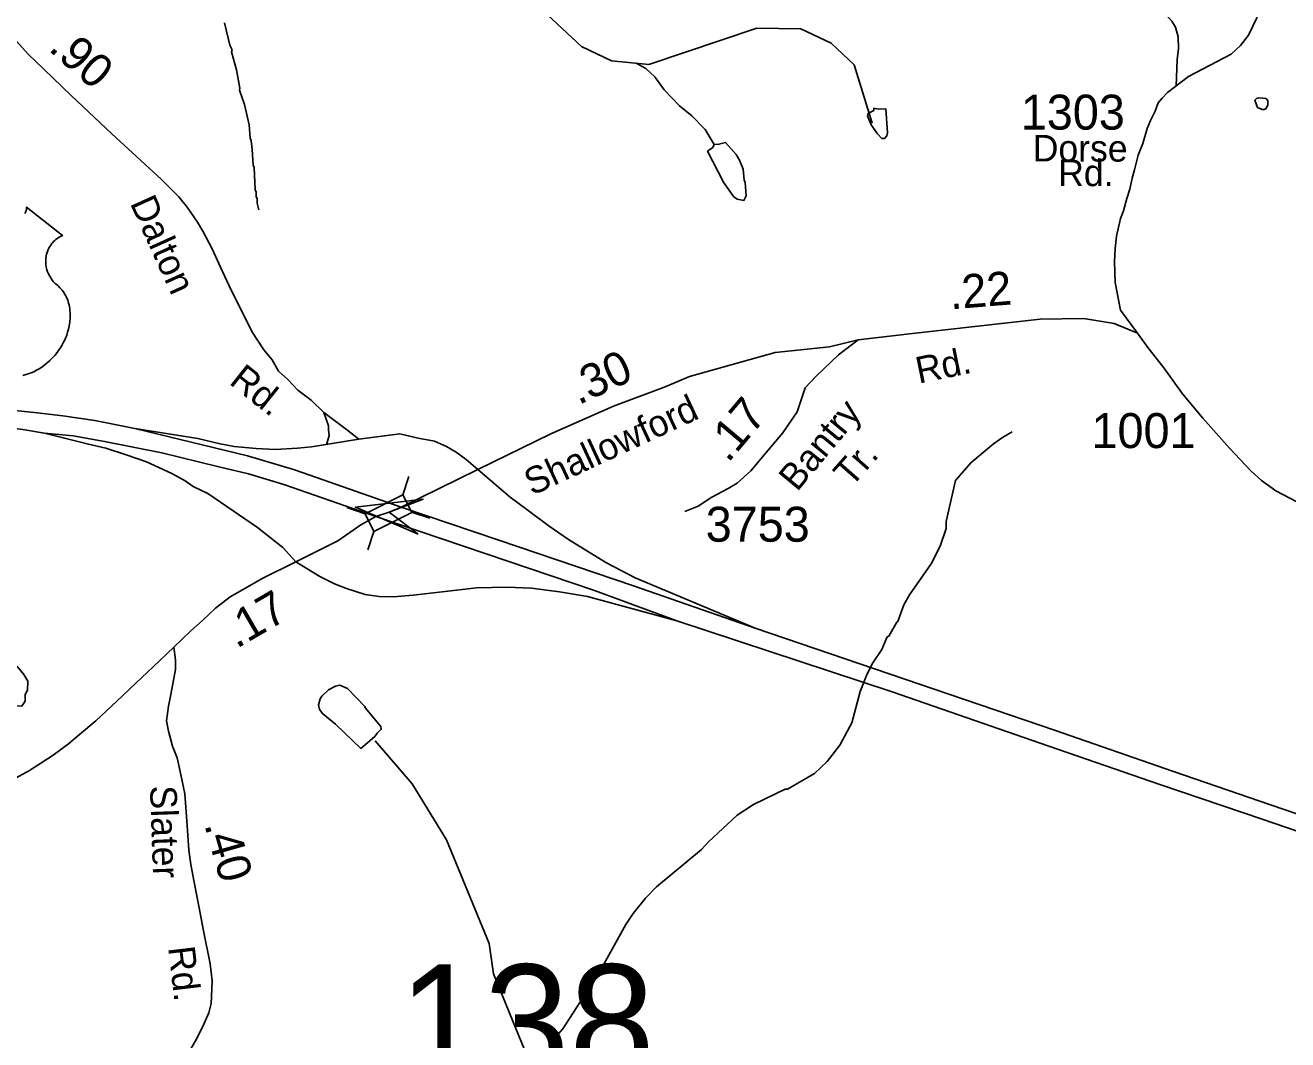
# Model space of a CAD drawing. Extents: x 1547597 to 1699558, y 810033 to 920809.
# Drawn here: x 1564751 to 1569263, y 856928 to 860555 of the extents above; entities that cross this region are included whole.
import ezdxf

# ---------------------------------------------------------------- set-up
doc = ezdxf.new("R2010")
doc.units = 0
for name, color, linetype in [('Exist Hydrographic Misc Water Feature', 7, 'Continuous'), ('Exist Road Non-System Type 51', 7, 'Continuous'), ('Exist Road Primary US Divided Attributed', 7, 'Continuous'), ('Exist Road Primary US Ramp 1 Lane  Attributed', 7, 'Continuous'), ('Exist Road Primary US Shield CELL', 7, 'Continuous'), ('Exist Road Secondary Mileage Hundredths English Label', 7, 'Continuous'), ('Exist Road Secondary Structure Standard Bridge Attributed CELL', 7, 'Continuous'), ('Exist Road Secondary Structure Standard Bridge CELL', 7, 'Continuous'), ('Exist Road Secondary Structure Standard Bridge Number Label', 7, 'Continuous'), ('Exist Road Secondary Type 51 Attributed', 7, 'Continuous'), ('Exist Road Secondary Type 51 Label', 7, 'Continuous'), ('Exist Road Secondary Type 51 Number Label', 7, 'Continuous')]:
    doc.layers.add(name, color=color, linetype=linetype)

msp = doc.modelspace()

# ---------------------------------------------------------------- linework, layer by layer
at = {"layer": 'Exist Hydrographic Misc Water Feature'}
for points in [[(1567777.5, 860205.6), (1567713.4, 860413.8), (1567631.4, 860490.9), (1567523.4, 860542.4), (1567365.4, 860545.6), (1566980.4, 860415.5), (1566846.4, 860428.1), (1566739.4, 860479.4), (1566566.4, 860640.5), (1566477.4, 860816.3), (1566317.4, 861292.3), (1566128.4, 861453.6), (1566063.4, 861596.1), (1566068.4, 861937.5), (1565995.4, 862073.6), (1565888.4, 862174.2), (1565439.4, 862265.4), (1565101.4, 862551.2), (1565011.4, 862677.8), (1564922.4, 862856.9), (1564859.4, 863081.4), (1564753.4, 863274), (1564613.4, 863368.7)], [(1565585.8, 859894.9), (1565580.1, 859919), (1565580.3, 859935), (1565576.3, 859943), (1565576.6, 859959), (1565572.7, 859967.1), (1565569.7, 860047.1), (1565565.7, 860055.1), (1565562.4, 860111.2), (1565558.8, 860143.1), (1565554.9, 860151.2), (1565551.4, 860199.2), (1565535.3, 860272), (1565516.9, 860323.6), (1565518.5, 860331), (1565505.8, 860395.8), (1565488.6, 860460), (1565490.6, 860467.8), (1565482.8, 860483.9), (1565463.8, 860564.2)], [(1567213.6, 860129.2), (1567181, 860182.7), (1567133.5, 860231.3), (1567089.9, 860267.8), (1567034.7, 860324.5), (1567001.2, 860371), (1566969.6, 860401.3), (1566934.3, 860420.1)], [(1569155.5, 860261), (1569171.4, 860253.7), (1569179.4, 860253.6), (1569185.5, 860257.6), (1569191.6, 860271.4), (1569191.7, 860285.5), (1569185.9, 860293.6), (1569159.9, 860295.8), (1569151.8, 860294), (1569145.8, 860288), (1569155.5, 860261)], [(1567783.7, 860259.1), (1567783.6, 860251.1), (1567763.5, 860239.4), (1567761.4, 860231.4), (1567775, 860199.3), (1567796.7, 860167), (1567812.4, 860150.8), (1567822.4, 860150.7), (1567830.6, 860160.6), (1567832.6, 860170.5), (1567827.2, 860256.4), (1567799.6, 860254.9), (1567783.7, 860259.1)], [(1567213.6, 860129.2), (1567230.3, 860130.1), (1567254.3, 860136), (1567291.8, 860093.4), (1567303.6, 860073.2), (1567317.2, 860041.1), (1567320.7, 860001.1), (1567324.6, 859993.1), (1567328.1, 859945), (1567319.9, 859929.1), (1567295.9, 859933.4), (1567282.1, 859943.6), (1567246.7, 859994), (1567190, 860104.7), (1567208.2, 860118.4), (1567213.6, 860129.2)], [(1568277.9, 859101.4), (1568243.7, 859081.9), (1568211.4, 859058.3), (1568130.6, 858991.3), (1568075.8, 858928.1), (1568042.1, 858780.5), (1568041.9, 858756.5), (1568021.1, 858692.8), (1567988.4, 858629.2), (1567911.1, 858518.3), (1567890.7, 858482.6), (1567870, 858422.9), (1567865.9, 858420.9), (1567837.4, 858371.3), (1567831.3, 858368), (1567812.7, 858323.6), (1567780.2, 858276), (1567759.7, 858236.3), (1567735, 858172.7), (1567705.7, 858061.1), (1567662.8, 857981.6), (1567617.3, 857922.9), (1567572.1, 857880.3), (1567474.9, 857824.1), (1567466.9, 857824.2), (1567354.3, 857769.6), (1567295.8, 857730.4), (1567192.7, 857635.7), (1567168.4, 857608), (1567006.8, 857474.1), (1566968.3, 857434.6), (1566923.7, 857379.2), (1566897.3, 857339.5), (1566807.4, 857176.7), (1566801.6, 857172.5), (1566778.8, 857125.1), (1566773.2, 857121.2), (1566746.3, 857081.6), (1566672.9, 856966.5), (1566638.4, 856927)], [(1564608.1, 858237.8), (1564608, 858204), (1564611.8, 858187.9), (1564629.5, 858163.7), (1564647.4, 858151.5), (1564707, 858122.7), (1564738.9, 858120.3), (1564751.1, 858138.2), (1564751.4, 858162.1), (1564759.6, 858178), (1564760, 858210), (1564746.3, 858234.2), (1564724.6, 858260.5), (1564712.7, 858268.6), (1564684.7, 858267), (1564652.6, 858259.4), (1564628.5, 858247.6), (1564622.3, 858239.8), (1564608.1, 858237.8)], [(1566001.2, 858012.7), (1566009.5, 858024.4), (1566023.8, 858038.2), (1566021.8, 858048.5), (1565966.7, 858112.9), (1565964.7, 858118.9), (1565903.5, 858183.7), (1565875.6, 858196), (1565859.6, 858192.2), (1565835.4, 858178.5), (1565811.1, 858156.9), (1565805.1, 858146.9), (1565798.8, 858125), (1565802.6, 858109), (1565814.4, 858092.8), (1565859.9, 858056.3), (1565950.7, 857969.7), (1566001.2, 858012.7)], [(1566446.4, 855246.1), (1566632.5, 856020.3), (1566639.4, 856502.8), (1566536.4, 856888.9), (1566424.4, 857163.6), (1566409.5, 857272.3), (1566256.4, 857643.1), (1566134.4, 857842.5), (1566002.4, 857996.2)]]:
    msp.add_lwpolyline(points, dxfattribs=at)
at = {"layer": 'Exist Road Non-System Type 51'}
for points in [[(1568864.2, 860338.1), (1568868.6, 860432.4), (1568873.2, 860472.3), (1568871.8, 860514.3), (1568862.3, 860548.6), (1568848.6, 860570.6), (1568826.8, 860595.1), (1568773.3, 860619.8), (1568620, 860676.1), (1568506.6, 860719.6), (1568347.7, 860800.1), (1568195.2, 860882.6), (1568065.4, 860931), (1567994.9, 860959.7), (1567959.7, 860972.9), (1567920.1, 860968.5), (1567902.4, 860957.5), (1567896.5, 860938.9), (1567898, 860904.6), (1567886.7, 860892.7), (1567878.8, 860884.9), (1567864.6, 860879.1), (1567840.5, 860873.4), (1567826.4, 860869.7)], [(1565827.8, 859054.8), (1565838, 859088.2), (1565834.5, 859108.2), (1565834.5, 859123.4), (1565818.5, 859170.4)]]:
    msp.add_lwpolyline(points, dxfattribs=at)
at = {"layer": 'Exist Road Primary US Divided Attributed'}
for points in [[(1565143.4, 859113.7), (1564999.8, 859142.6), (1564886.1, 859158.2), (1564793.5, 859169.3), (1564522.6, 859198.1), (1564311.1, 859212.8), (1564192.6, 859215.6), (1563990.1, 859218), (1563782.9, 859218.9), (1562962.7, 859216.6), (1562710.9, 859215.1), (1562509.9, 859216.1), (1561566.6, 859215.1), (1560528.6, 859212.3), (1560214, 859211.8), (1560057.8, 859211.3)], [(1560069.4, 859149.7), (1560214.9, 859152.1), (1560530, 859153.5), (1561578.5, 859154.9), (1562544, 859155.9), (1562965.1, 859156.8), (1563681.5, 859159.2), (1563948.4, 859159.2), (1564174.5, 859154.4), (1564287.9, 859154), (1564494.6, 859140.7), (1564742.3, 859110.4), (1564819.8, 859097.1)], [(1564819.8, 859097.1), (1564922.1, 859087.7), (1565035, 859067.6), (1565239.4, 859026.9), (1565443.5, 858976.6), (1565549, 858951), (1565675.1, 858913.6), (1566004.6, 858798.4)], [(1566094.7, 858832.2), (1565744.8, 858954.8), (1565710.4, 858966.9), (1565545.9, 859015.3), (1565143.4, 859113.7)], [(1567359.7, 858399.6), (1566925.1, 858551.2), (1566444.1, 858714), (1566094.7, 858832.2)], [(1566004.6, 858798.4), (1566785.3, 858534.3), (1567080, 858426.2)], [(1567080, 858426.2), (1567849.5, 858172.1), (1568378.3, 857988.1), (1568806.5, 857840.2), (1569174.9, 857715), (1569814.2, 857495.5), (1570266.5, 857338.6), (1570695.6, 857189.2), (1571151.2, 857031.8), (1571871.9, 856783.4)], [(1571944, 856825.1), (1571493.8, 856978.7), (1570747.8, 857235.7), (1570313.5, 857386.4), (1569910, 857525.4), (1569201.9, 857768.1), (1568854.8, 857886.6), (1568429.1, 858034.6), (1567359.7, 858399.6)]]:
    msp.add_lwpolyline(points, dxfattribs=at)
at = {"layer": 'Exist Road Primary US Ramp 1 Lane  Attributed'}
for points in [[(1564819.8, 859097.1), (1564972, 859058.2), (1565038.9, 859043.5), (1565111.9, 859018.8), (1565184.9, 858994.2), (1565275.5, 858952.5), (1565322.4, 858926.9), (1565350.9, 858906.5), (1565403.5, 858880.9), (1565581.3, 858760), (1565671.8, 858688.4), (1565718, 858637.2)], [(1565943.3, 859075.6), (1565774.7, 859048.2), (1565724, 859043), (1565644.3, 859038.8), (1565577, 859041.6), (1565497.6, 859049.7), (1565448.3, 859058.7), (1565368.6, 859077.6), (1565143.4, 859113.7)], [(1566369.2, 858966.6), (1566326.7, 859002.4), (1566291.1, 859028.9), (1566257.2, 859049.4), (1566213.5, 859068.1), (1566155.7, 859078.9), (1566089.9, 859093.9), (1565943.3, 859075.6)], [(1567359.7, 858399.6), (1566931.1, 858579.3), (1566826.5, 858634.8), (1566692.8, 858717), (1566623.3, 858764.1), (1566544.3, 858823.3), (1566484.8, 858868.1), (1566369.2, 858966.6)], [(1565718, 858637.2), (1565803.6, 858584.6), (1565856.7, 858558.5), (1565899.9, 858541.4), (1565966.3, 858520.5), (1566016.5, 858512.5), (1566067.5, 858511.1), (1566137.6, 858517.7), (1566241.8, 858529.5), (1566363.8, 858543.3), (1566471.9, 858545.7), (1566561, 858542.4), (1566661.1, 858529.1), (1566760.2, 858512.5), (1567080, 858426.2)]]:
    msp.add_lwpolyline(points, dxfattribs=at)
at = {"layer": 'Exist Road Primary US Shield CELL'}
msp.add_lwpolyline([(1564749.9, 859882.5), (1564752.1, 859887.2), (1564754.2, 859892), (1564755.5, 859897.2), (1564756.1, 859901.7), (1564756.2, 859905.5), (1564884.8, 859803.1), (1564881.7, 859801.9), (1564874.8, 859798.5), (1564869.2, 859795.2), (1564860.4, 859789), (1564856.6, 859785.6), (1564852.8, 859782), (1564849.3, 859778.2), (1564846.2, 859774.6), (1564842.5, 859769.5), (1564839.1, 859764.3), (1564835.9, 859758.6), (1564833.5, 859753.7), (1564829.5, 859743.3), (1564827.6, 859736.8), (1564826.4, 859731.2), (1564824.9, 859719.8), (1564824.5, 859714.3), (1564824.5, 859708.9), (1564824.8, 859703.2), (1564825.4, 859697.7), (1564826.3, 859692), (1564827.3, 859687), (1564828.9, 859680.9), (1564831.1, 859673.7), (1564833.9, 859666.8), (1564839.8, 859655.6), (1564847.4, 859644.2), (1564852.8, 859637.9), (1564858.1, 859632.4), (1564866, 859625.7), (1564870.3, 859621.9), (1564875.3, 859617), (1564883.3, 859607.6), (1564886.6, 859603.2), (1564889.9, 859598.3), (1564892.9, 859593.2), (1564895.9, 859587.7), (1564898.4, 859582.9), (1564902.9, 859571.9), (1564906.2, 859561.2), (1564907.7, 859555.6), (1564910.1, 859543), (1564911, 859536.7), (1564912, 859524.4), (1564912.1, 859509.5), (1564910.9, 859495.4), (1564908.3, 859478.9), (1564906.1, 859469), (1564902.7, 859457.5), (1564899.4, 859447.6), (1564893.5, 859432.9), (1564888.3, 859422.3), (1564881.6, 859409.8), (1564876.9, 859402.3), (1564871.5, 859394.2), (1564864.8, 859385), (1564856.9, 859375.1), (1564847.4, 859364.7), (1564839.7, 859357), (1564829.7, 859348), (1564823.6, 859343), (1564815, 859336.5), (1564803.1, 859328.6), (1564791.4, 859321.8), (1564781.5, 859316.7), (1564772.7, 859312.9), (1564761.3, 859308.6), (1564742.3, 859303.4)], dxfattribs=at)
at = {"layer": 'Exist Road Secondary Structure Standard Bridge Attributed CELL'}
msp.add_lwpolyline([(1566155.4, 858736.1), (1565931.2, 858832), (1566173.3, 858861.1), (1566051.9, 858814.7)], close=True, dxfattribs=at)
at = {"layer": 'Exist Road Secondary Structure Standard Bridge CELL'}
for p, q in [((1566100.8, 858876.1), (1566122.6, 858941.6)), ((1565900.1, 858830.6), (1565965.5, 858808.8)), ((1566131.7, 858814.4), (1566197.1, 858792.6)), ((1565975.3, 858680.2), (1565997.1, 858745.6))]:
    msp.add_line(p, q, dxfattribs=at)
msp.add_lwpolyline([(1565965.5, 858808.8), (1566100.7, 858876.4), (1566132.3, 858813.3), (1565997.1, 858745.6)], close=True, dxfattribs=at)
at = {"layer": 'Exist Road Secondary Type 51 Attributed'}
for points in [[(1568726.3, 859453.9), (1568665.6, 859536.4), (1568646.3, 859635.8), (1568643.5, 859710.3), (1568646.3, 859757.2), (1568651.8, 859801.3), (1568665.6, 859864.8), (1568676.6, 859892.4), (1568687.6, 859936.5), (1568698.7, 859969.6), (1568706.9, 860008.2), (1568715.2, 860038.6), (1568729, 860091), (1568745.5, 860132.4), (1568760.9, 860185.8), (1568773.1, 860215.2), (1568789.7, 860248.3), (1568800.7, 860278.6), (1568814.5, 860295.2), (1568833.8, 860314.5), (1568858.6, 860333.8), (1568908.2, 860372.4), (1569060.9, 860451.5), (1569094.9, 860483.1), (1569123.5, 860520.5), (1569154.3, 860584.4)], [(1565943.3, 859075.6), (1565899.4, 859110.3), (1565818.5, 859170.4), (1565772.9, 859214.4), (1565725.4, 859251), (1565689.9, 859288.6), (1565656.3, 859319.1), (1565633.6, 859358.6), (1565604.1, 859395.1), (1565561, 859459.8), (1565479.8, 859624.2), (1565448.8, 859690.7), (1565419, 859756), (1565385.8, 859819.6), (1565366.6, 859851.7), (1565329.4, 859904.7), (1565299.7, 859941.6), (1565238.2, 860003.8), (1565061, 860167.3), (1564915.8, 860303.9), (1564817.3, 860398), (1564761.5, 860452.6), (1564699, 860522.4)], [(1568726.3, 859453.9), (1568642.7, 859489.2), (1568535, 859506.8), (1568378.9, 859504.9), (1567922.6, 859453.1), (1567727.5, 859430.8)], [(1567727.5, 859430.8), (1567625.7, 859406), (1567431.9, 859384.9), (1567124.7, 859300), (1567038.8, 859262.3), (1566853.8, 859193.6), (1566629.7, 859094.1), (1566369.2, 858966.6)], [(1567727.5, 859430.8), (1567657.3, 859377.2), (1567578, 859300.6), (1567538.6, 859259.4), (1567509.7, 859173.4), (1567458.6, 859098.1), (1567393.6, 859021), (1567344.5, 858961.8), (1567296, 858918.3), (1567263.6, 858898.8), (1567205.2, 858867.7), (1567156.1, 858836.2), (1567108.4, 858816.6)], [(1570725.8, 858524.5), (1570530.1, 858543.5), (1570442.2, 858562.6), (1570372.5, 858577.7), (1570163, 858630.7), (1569987.6, 858671.3), (1569836, 858709.6), (1569676.4, 858743.8), (1569475.2, 858796.8), (1569365.5, 858824.4), (1569295.8, 858851.4), (1569220.4, 858890.6), (1569168.9, 858927.2), (1569131.4, 858961.8), (1569054.6, 859043), (1568960.1, 859150.4), (1568887.4, 859237.5), (1568820.6, 859330.5), (1568763.7, 859403.3), (1568726.3, 859453.9)], [(1566369.2, 858966.6), (1566094.7, 858832.2)], [(1566094.7, 858832.2), (1566051.9, 858814.7), (1566004.6, 858798.4)], [(1566004.6, 858798.4), (1565951, 858769.4), (1565867.9, 858711.6), (1565718, 858637.2)], [(1565718, 858637.2), (1565598.1, 858577), (1565552.6, 858550.9), (1565483.4, 858511.2), (1565431.7, 858471.5), (1565385.5, 858428.4), (1565342.3, 858389.3), (1565282.1, 858331.4)], [(1565282.1, 858331.4), (1565209, 858261.8), (1565147.6, 858203.9), (1565099.3, 858157.7), (1565003.8, 858068.3), (1564945.4, 858019.6), (1564905.3, 857986.5), (1564851, 857945.9), (1564766.4, 857891.1), (1564692.3, 857850.5)], [(1565282.1, 858331.4), (1565288.7, 858286.7), (1565288.7, 858252.1), (1565271, 858162.3), (1565263.8, 858120.6), (1565256.2, 858067.8), (1565263.3, 858031.2), (1565277, 857977.4), (1565293.8, 857935.3), (1565304.7, 857887), (1565321.5, 857807.3), (1565329.1, 857710.1), (1565335.6, 857606.1), (1565343.3, 857553.9), (1565354.5, 857491.8), (1565371.1, 857405.6), (1565387.9, 857317.3), (1565412.2, 857198.9), (1565419.3, 857138.7), (1565416.4, 857082.7), (1565415.4, 857057.2), (1565406.8, 857023.7), (1565389, 856984.1), (1565364.1, 856932.8), (1565295.1, 856812.5)]]:
    msp.add_lwpolyline(points, dxfattribs=at)

# ---------------------------------------------------------------- texts
at = {"layer": 'Exist Road Secondary Mileage Hundredths English Label'}
for s, rotation, p in [('.90', 318.6544, (1564830.8, 860467.7)), ('.22', 4.6844, (1568058.3, 859539.3)), ('.30', 24.8761, (1566728.3, 859196.4)), ('.17', 49.867, (1567263.1, 858987.9)), ('.17', 30.2321, (1565506.3, 858324.8)), ('.40', 285.7887, (1565390.6, 857697))]:
    msp.add_text(s, height=120, rotation=rotation, dxfattribs=at).set_placement(p)
at = {"layer": 'Exist Road Secondary Structure Standard Bridge Number Label'}
msp.add_text('138', height=410.1, dxfattribs=at).set_placement((1566085.6, 856786.9))
at = {"layer": 'Exist Road Secondary Type 51 Label'}
for s, rotation, p in [('Dorse', 359.8686, (1568351.9, 860068.4)), ('Rd.', 359.9592, (1568442.9, 859980.2)), ('Dalton', 294.3278, (1565124.4, 859919.5)), ('Rd.', 11.5522, (1567944.3, 859273.6)), ('Rd.', 321.4877, (1565476.4, 859275.6)), ('Shallowford', 24.8761, (1566562.8, 858872.2)), ('Bantry', 50.3271, (1567509.6, 858884.7)), ('Tr.', 48.6552, (1567703.5, 858899.9)), ('Slater', 271.9541, (1565197, 857835.6)), ('Rd.', 276.7292, (1565261.8, 857257.5))]:
    msp.add_text(s, height=95, rotation=rotation, dxfattribs=at).set_placement(p)
at = {"layer": 'Exist Road Secondary Type 51 Number Label'}
for s, p in [('1303', (1568309.1, 860182.2)), ('1001', (1568561.9, 859043.5)), ('3753', (1567183.1, 858708.7))]:
    msp.add_text(s, height=125, dxfattribs=at).set_placement(p)

doc.saveas('drawing.dxf')
